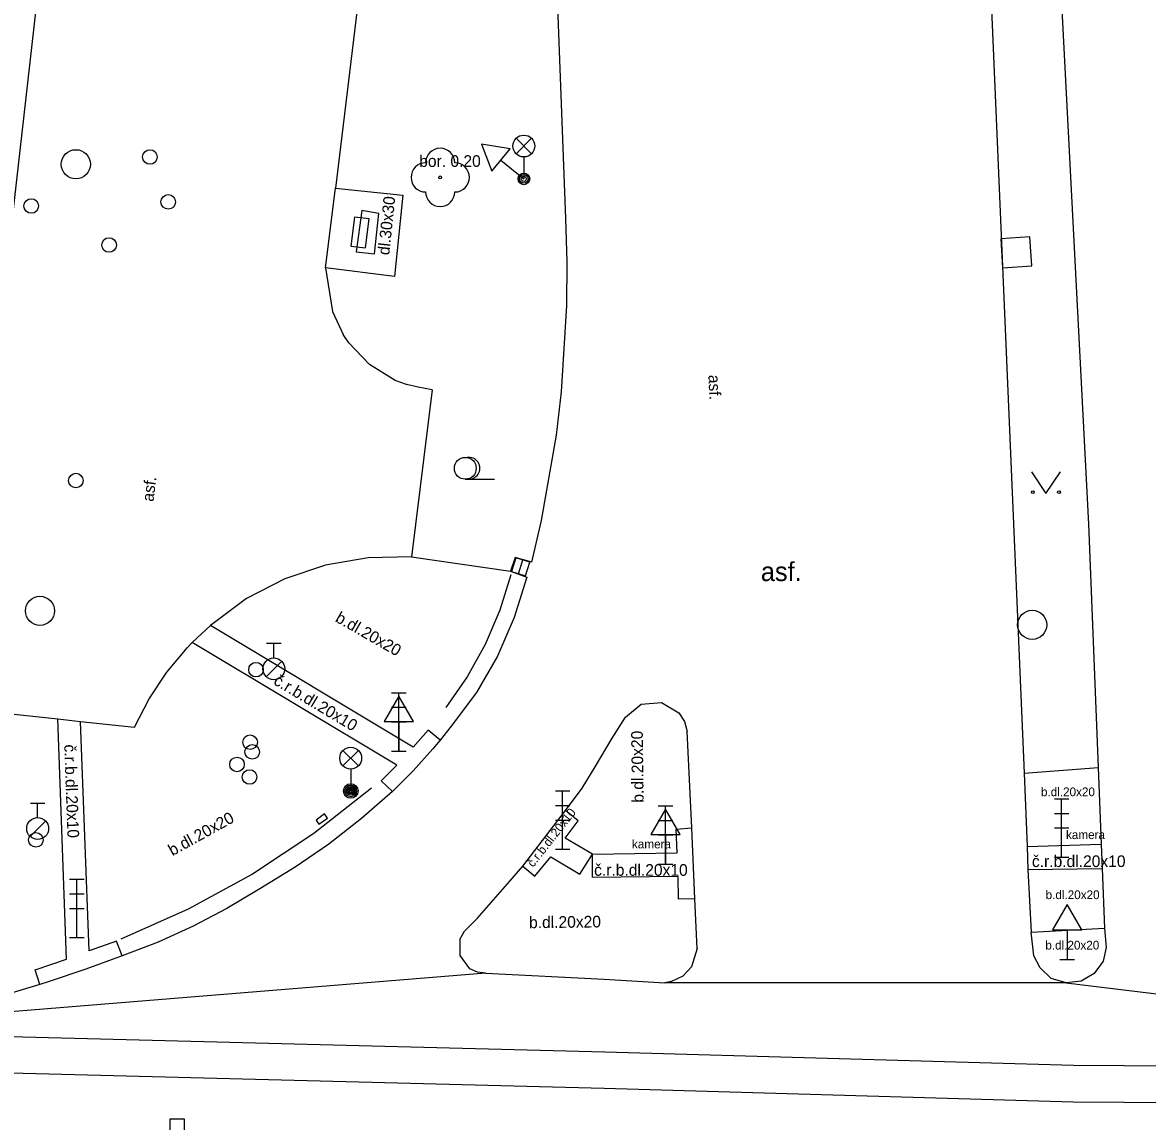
# Model space of a CAD drawing. Extents: x -596229 to -595156, y -1161237 to -1159376.
# Drawn here: x -595412.38 to -595373.79, y -1161028.72 to -1160991.02 of the extents above; entities that cross this region are included whole.
import ezdxf

# ---------------------------------------------------------------- set-up
doc = ezdxf.new("R2010")
doc.units = 0
for name, color, linetype in [('Level 22', 7, 'Continuous'), ('Level 24', 7, 'Continuous'), ('Level 25', 7, 'Continuous'), ('Level 26', 7, 'Continuous'), ('Level 27', 7, 'Continuous'), ('Level 28', 7, 'Continuous'), ('Level 31', 7, 'Continuous'), ('Level 33', 7, 'Continuous'), ('Level 34', 7, 'Continuous'), ('Level 36', 7, 'Continuous'), ('silnoproud - povrch.  znaky a  RIS  skut. velikost', 7, 'Continuous'), ('Specificka linie pasportu komunikaci', 7, 'Continuous'), ('TM - chodniky - VP', 7, 'Continuous'), ('TM - komunikace - VP', 7, 'Continuous'), ('TM - MHD - osa koleji', 7, 'Continuous'), ('TM - popis povrchu', 7, 'Continuous'), ('TM - popis zelene', 7, 'Continuous'), ('TM - poznamka', 7, 'Continuous'), ('TM - rozhrani mezi zpev. plochami mezi sebou - VP', 7, 'Continuous'), ('TM - rozhrani ploch obecne - NN', 7, 'Continuous'), ('TM - rozhrani ploch obecne - VP', 7, 'Continuous'), ('TM - zabradli - VP', 7, 'Continuous')]:
    doc.layers.add(name, color=color, linetype=linetype)

msp = doc.modelspace()

# ---------------------------------------------------------------- linework, layer by layer
at = {"layer": 'Level 22'}
msp.add_circle((-595398.05, -1160996.33), 0.05, dxfattribs=at)
for centre, start, end in [((-595398.05, -1160995.83), 0, 180), ((-595398.55, -1160996.33), 90, 270), ((-595397.55, -1160996.33), 270, 90), ((-595398.05, -1160996.83), 180, 0)]:
    msp.add_arc(centre, 0.5, start, end, dxfattribs=at)
at = {"layer": 'Level 24'}
msp.add_lwpolyline([(-595400.987, -1160997.695), (-595401.111, -1160998.687), (-595400.614, -1160998.749), (-595400.491, -1160997.757)], close=True, dxfattribs=at)
at = {"layer": 'Level 25'}
for radius in [0.25, 0.2, 0.15, 0.1, 0.05]:
    msp.add_circle((-595401.12, -1161017.38), radius, dxfattribs=at)
at = {"layer": 'Level 26'}
msp.add_lwpolyline([(-595378.756, -1160999.432), (-595377.758, -1160999.366), (-595377.824, -1160998.368), (-595378.822, -1160998.434)], close=True, dxfattribs=at)
at = {"layer": 'Level 27'}
msp.add_line((-595395.364, -1161009.929), (-595395.216, -1161009.451), dxfattribs=at)
msp.add_lwpolyline([(-595395.125, -1161010.003), (-595394.977, -1161009.525), (-595395.455, -1161009.377), (-595395.603, -1161009.855)], close=True, dxfattribs=at)
for centre in [(-595410.55, -1160995.88), (-595411.78, -1161011.2), (-595377.74, -1161011.68)]:
    msp.add_circle(centre, 0.5, dxfattribs=at)
at = {"layer": 'Level 28'}
for p, q in [((-595404.01, -1161012.315), (-595403.51, -1161012.315)), ((-595403.76, -1161012.815), (-595403.76, -1161012.315)), ((-595404.018, -1161013.462), (-595403.488, -1161012.932)), ((-595412.11, -1161017.795), (-595411.61, -1161017.795)), ((-595411.86, -1161018.295), (-595411.86, -1161017.795)), ((-595412.118, -1161018.942), (-595411.588, -1161018.412))]:
    msp.add_line(p, q, dxfattribs=at)
for centre, radius in [((-595409.41, -1160998.65), 0.25), ((-595410.55, -1161006.73), 0.25), ((-595403.76, -1161013.19), 0.375), ((-595404.37, -1161013.22), 0.25), ((-595404.57, -1161015.71), 0.25), ((-595404.5, -1161016.04), 0.25), ((-595405.02, -1161016.47), 0.25), ((-595404.59, -1161016.9), 0.25), ((-595411.86, -1161018.67), 0.375), ((-595411.92, -1161019.06), 0.25)]:
    msp.add_circle(centre, radius, dxfattribs=at)
at = {"layer": 'Level 31'}
for centre in [(-595408.01, -1160995.63), (-595407.38, -1160997.17), (-595412.08, -1160997.31)]:
    msp.add_circle(centre, 0.25, dxfattribs=at)
at = {"layer": 'Level 33'}
for p, q in [((-595395.445, -1160995.52), (-595394.915, -1160994.99)), ((-595395.445, -1160994.99), (-595394.915, -1160995.52)), ((-595395.18, -1160995.63), (-595395.18, -1160996.38)), ((-595399.72, -1161014.01), (-595399.22, -1161014.01)), ((-595399.47, -1161016.01), (-595399.47, -1161014.01)), ((-595399.72, -1161014.51), (-595399.22, -1161014.51)), ((-595399.72, -1161015.01), (-595399.22, -1161015.01)), ((-595401.385, -1161016.52), (-595400.855, -1161015.99)), ((-595401.385, -1161015.99), (-595400.855, -1161016.52)), ((-595399.72, -1161016.01), (-595399.22, -1161016.01)), ((-595401.12, -1161016.63), (-595401.12, -1161017.38)), ((-595394.1, -1161017.38), (-595393.6, -1161017.38)), ((-595393.85, -1161019.38), (-595393.85, -1161017.38)), ((-595376.98, -1161017.65), (-595376.48, -1161017.65)), ((-595376.73, -1161019.65), (-595376.73, -1161017.65)), ((-595394.1, -1161017.88), (-595393.6, -1161017.88)), ((-595390.57, -1161017.89), (-595390.07, -1161017.89)), ((-595390.32, -1161019.89), (-595390.32, -1161017.89)), ((-595376.98, -1161018.15), (-595376.48, -1161018.15)), ((-595394.1, -1161018.38), (-595393.6, -1161018.38)), ((-595390.57, -1161018.39), (-595390.07, -1161018.39)), ((-595390.57, -1161018.89), (-595390.07, -1161018.89)), ((-595376.98, -1161018.65), (-595376.48, -1161018.65)), ((-595394.1, -1161019.38), (-595393.6, -1161019.38)), ((-595376.98, -1161019.65), (-595376.48, -1161019.65)), ((-595390.57, -1161019.89), (-595390.07, -1161019.89)), ((-595410.77, -1161020.41), (-595410.27, -1161020.41)), ((-595410.52, -1161022.41), (-595410.52, -1161020.41)), ((-595410.77, -1161020.91), (-595410.27, -1161020.91)), ((-595410.77, -1161021.41), (-595410.27, -1161021.41)), ((-595410.77, -1161022.41), (-595410.27, -1161022.41))]:
    msp.add_line(p, q, dxfattribs=at)
for centre, radius in [((-595395.18, -1160995.255), 0.375), ((-595395.18, -1160996.38), 0.2), ((-595395.18, -1160996.38), 0.145), ((-595395.18, -1160996.38), 0.0876), ((-595401.12, -1161016.255), 0.375), ((-595401.12, -1161017.38), 0.2), ((-595401.12, -1161017.38), 0.145), ((-595401.12, -1161017.38), 0.0876)]:
    msp.add_circle(centre, radius, dxfattribs=at)
at = {"layer": 'Level 34'}
for p, q in [((-595395.967, -1160995.735), (-595395.18, -1160996.38)), ((-595399.47, -1161014.992), (-595399.47, -1161016.01)), ((-595399.72, -1161016.01), (-595399.22, -1161016.01)), ((-595390.32, -1161018.872), (-595390.32, -1161019.89)), ((-595390.57, -1161019.89), (-595390.07, -1161019.89)), ((-595376.54, -1161022.142), (-595376.54, -1161023.16)), ((-595376.79, -1161023.16), (-595376.29, -1161023.16))]:
    msp.add_line(p, q, dxfattribs=at)
for points in [[(-595396.284, -1160996.122), (-595395.651, -1160995.348), (-595396.637, -1160995.186)], [(-595399.97, -1161014.992), (-595398.97, -1161014.992), (-595399.47, -1161014.126)], [(-595390.82, -1161018.872), (-595389.82, -1161018.872), (-595390.32, -1161018.006)], [(-595377.04, -1161022.142), (-595376.04, -1161022.142), (-595376.54, -1161021.276)], [(-595407.32, -1161029.64), (-595406.82, -1161029.64), (-595406.82, -1161028.64), (-595407.32, -1161028.64)]]:
    msp.add_lwpolyline(points, close=True, dxfattribs=at)
at = {"layer": 'Level 36'}
msp.add_line((-595397.19, -1161006.685), (-595396.19, -1161006.685), dxfattribs=at)
msp.add_lwpolyline([(-595377.77, -1161006.43), (-595377.27, -1161007.18), (-595376.77, -1161006.43)], dxfattribs=at)
for centre, radius in [((-595397.19, -1161006.31), 0.375), ((-595377.72, -1161007.13), 0.05), ((-595376.821, -1161007.13), 0.05)]:
    msp.add_circle(centre, radius, dxfattribs=at)
msp.add_arc((-595397.065, -1161006.31), 0.375, 260.4059, 99.5941, dxfattribs=at)
at = {"layer": 'silnoproud - povrch.  znaky a  RIS  skut. velikost'}
for points in [[(-595402.02, -1161018.17), (-595402.31, -1161018.38)], [(-595401.92, -1161018.31), (-595402.02, -1161018.17)], [(-595402.31, -1161018.38), (-595402.21, -1161018.52)], [(-595402.21, -1161018.52), (-595401.92, -1161018.31)]]:
    msp.add_lwpolyline(points, dxfattribs=at)
at = {"layer": 'Specificka linie pasportu komunikaci'}
for points in [[(-595396.48, -1161023.63), (-595419.4, -1161025.49)], [(-595376.58, -1161023.96), (-595390.34, -1161023.96)], [(-595376.58, -1161023.96), (-595360.5, -1161025.92)]]:
    msp.add_lwpolyline(points, dxfattribs=at)
at = {"layer": 'TM - chodniky - VP'}
msp.add_lwpolyline([(-595399.04, -1161009.35), (-595395.64, -1161009.84)], dxfattribs=at)
at = {"layer": 'TM - komunikace - VP'}
for points in [[(-595393.74, -1160997.74), (-595394.1, -1160988.35), (-595394.39, -1160980.47)], [(-595376.89, -1160987.25), (-595375.81, -1161008.23)], [(-595413.03, -1161000.19), (-595412.86, -1160998.94), (-595411.58, -1160987.62)], [(-595379.26, -1160987.61), (-595378.02, -1161016.77)], [(-595400.72, -1160989.04), (-595401.64, -1160996.7)], [(-595401.98, -1160999.43), (-595401.64, -1160996.7)], [(-595394.91, -1161009.53), (-595394.57, -1161008.1), (-595394.06, -1161005.17), (-595393.89, -1161003.69), (-595393.71, -1161000.72), (-595393.7, -1160999.23), (-595393.74, -1160997.74)], [(-595401.98, -1160999.43), (-595401.74, -1161000.93), (-595401.38, -1161001.72)], [(-595399.59, -1161003.3), (-595400.47, -1161002.75), (-595401.19, -1161002.01), (-595401.38, -1161001.72)], [(-595398.33, -1161003.62), (-595398.81, -1161003.53), (-595399.21, -1161003.44), (-595399.59, -1161003.3)], [(-595398.33, -1161003.62), (-595399.04, -1161009.35)], [(-595375.81, -1161008.23), (-595375.48, -1161016.57)], [(-595399.04, -1161009.35), (-595400.52, -1161009.38), (-595401.98, -1161009.63), (-595403.38, -1161010.1), (-595404.69, -1161010.78), (-595405.93, -1161011.7)], [(-595395.48, -1161009.37), (-595395.64, -1161009.84)], [(-595394.91, -1161009.53), (-595395.48, -1161009.37)], [(-595395.08, -1161010.05), (-595395.51, -1161011.43), (-595396.09, -1161012.75), (-595396.81, -1161014), (-595397.67, -1161015.16)], [(-595395.64, -1161009.84), (-595395.08, -1161010.05)], [(-595406.56, -1161012.29), (-595405.93, -1161011.7)], [(-595408.54, -1161015.19), (-595408.04, -1161014.22), (-595407.43, -1161013.3), (-595406.72, -1161012.46), (-595406.56, -1161012.29)], [(-595393.75, -1161018.05), (-595393.18, -1161017.28), (-595392.73, -1161016.55), (-595392.15, -1161015.57), (-595391.69, -1161014.85), (-595391.16, -1161014.4), (-595390.46, -1161014.34), (-595389.86, -1161014.7), (-595389.67, -1161015), (-595389.58, -1161015.34)], [(-595414.71, -1161014.53), (-595411.17, -1161014.9)], [(-595411.17, -1161014.9), (-595410.39, -1161015)], [(-595410.39, -1161015), (-595408.54, -1161015.19)], [(-595397.67, -1161015.16), (-595398.05, -1161015.64)], [(-595389.42, -1161018.64), (-595389.58, -1161015.34)], [(-595398.05, -1161015.64), (-595398.3, -1161015.94), (-595398.98, -1161016.69)], [(-595398.98, -1161016.69), (-595399.69, -1161017.4)], [(-595375.48, -1161016.57), (-595375.38, -1161019.2)], [(-595378.02, -1161016.77), (-595377.91, -1161019.28)], [(-595399.69, -1161017.4), (-595400.75, -1161018.33), (-595401.87, -1161019.2), (-595403.03, -1161020), (-595404.24, -1161020.74)], [(-595395.22, -1161019.96), (-595393.75, -1161018.05)], [(-595389.31, -1161021.08), (-595389.42, -1161018.64)], [(-595377.91, -1161019.28), (-595377.89, -1161020.08)], [(-595375.38, -1161019.2), (-595375.34, -1161020.04)], [(-595396.48, -1161023.63), (-595396.77, -1161023.6), (-595397.03, -1161023.48), (-595397.37, -1161023.02), (-595397.36, -1161022.45), (-595397.22, -1161022.19), (-595396.78, -1161021.75), (-595395.66, -1161020.47), (-595395.22, -1161019.96)], [(-595377.89, -1161020.08), (-595377.78, -1161022.22)], [(-595375.34, -1161020.04), (-595375.26, -1161022.09)], [(-595404.24, -1161020.74), (-595405.37, -1161021.41)], [(-595389.23, -1161022.79), (-595389.31, -1161021.08)], [(-595405.37, -1161021.41), (-595406.53, -1161022.02)], [(-595406.53, -1161022.02), (-595407.73, -1161022.57), (-595408.96, -1161023.04)], [(-595375.26, -1161022.09), (-595375.2, -1161022.75), (-595375.31, -1161023.22), (-595375.61, -1161023.64), (-595376.06, -1161023.9), (-595376.58, -1161023.96)], [(-595376.58, -1161023.96), (-595377.09, -1161023.81), (-595377.47, -1161023.45), (-595377.68, -1161023.04), (-595377.78, -1161022.22)], [(-595389.23, -1161022.79), (-595389.43, -1161023.41), (-595389.73, -1161023.73), (-595390.12, -1161023.92), (-595390.34, -1161023.96)], [(-595408.96, -1161023.04), (-595410.21, -1161023.49), (-595411.47, -1161023.92), (-595411.79, -1161024.02)], [(-595396.48, -1161023.63), (-595392.42, -1161023.84), (-595390.34, -1161023.96)], [(-595411.79, -1161024.02), (-595412.74, -1161024.31)]]:
    msp.add_lwpolyline(points, dxfattribs=at)
at = {"layer": 'TM - MHD - osa koleji'}
msp.add_lwpolyline([(-595412.8, -1161027.05), (-595392.43, -1161027.58), (-595376.34, -1161028.04), (-595357.25, -1161028.17)], dxfattribs=at)
at = {"layer": 'TM - rozhrani mezi zpev. plochami mezi sebou - VP'}
for points in [[(-595398.05, -1161015.64), (-595398.46, -1161015.29), (-595398.98, -1161015.88), (-595405.93, -1161011.7)], [(-595399.69, -1161017.4), (-595400.07, -1161017.03), (-595399.54, -1161016.49), (-595406.56, -1161012.29)], [(-595411.79, -1161024.02), (-595411.95, -1161023.52), (-595410.87, -1161023.15), (-595411.17, -1161014.9)], [(-595408.96, -1161023.04), (-595409.15, -1161022.53), (-595410.09, -1161022.87), (-595410.39, -1161015)], [(-595378.02, -1161016.77), (-595375.48, -1161016.57)], [(-595392.83, -1161019.55), (-595393.76, -1161019), (-595393.32, -1161018.4), (-595393.75, -1161018.05)], [(-595392.83, -1161019.55), (-595389.92, -1161019.5), (-595389.95, -1161018.69), (-595389.42, -1161018.64)], [(-595377.91, -1161019.28), (-595375.38, -1161019.2)], [(-595395.22, -1161019.96), (-595394.8, -1161020.3), (-595394.26, -1161019.64), (-595393.26, -1161020.24), (-595392.83, -1161019.55)], [(-595389.31, -1161021.08), (-595389.87, -1161021.09), (-595389.89, -1161020.31), (-595392.82, -1161020.35), (-595392.83, -1161019.55)], [(-595377.89, -1161020.08), (-595375.34, -1161020.04)]]:
    msp.add_lwpolyline(points, dxfattribs=at)
at = {"layer": 'TM - rozhrani ploch obecne - NN'}
msp.add_lwpolyline([(-595412.81, -1161025.8), (-595392.4, -1161026.33), (-595376.32, -1161026.79), (-595357.24, -1161026.91)], dxfattribs=at)
at = {"layer": 'TM - rozhrani ploch obecne - VP'}
for points in [[(-595401.64, -1160996.7), (-595399.33, -1160996.94)], [(-595399.33, -1160996.94), (-595399.62, -1160999.73)], [(-595400.74, -1160997.47), (-595400.93, -1160998.88), (-595400.3, -1160998.95), (-595400.15, -1160997.57), (-595400.74, -1160997.47)], [(-595399.62, -1160999.73), (-595401.98, -1160999.43)], [(-595377.78, -1161022.22), (-595375.26, -1161022.09)]]:
    msp.add_lwpolyline(points, dxfattribs=at)
at = {"layer": 'TM - zabradli - VP'}
for points in [[(-595395.63, -1161009.96), (-595396.01, -1161011.18), (-595396.51, -1161012.36), (-595397.13, -1161013.47), (-595397.86, -1161014.52)], [(-595400.41, -1161017.28), (-595402.39, -1161018.84), (-595404.49, -1161020.23), (-595406.7, -1161021.44), (-595409.01, -1161022.46)]]:
    msp.add_lwpolyline(points, dxfattribs=at)

# ---------------------------------------------------------------- texts
at = {"layer": 'TM - popis povrchu'}
for s, height, rotation, p in [('dl.30x30', 0.4, 84, (-595399.8, -1160999.01)), ('asf.', 0.4, 272.476, (-595388.85, -1161003.11)), ('asf.', 0.4, 82.7208, (-595407.89, -1161007.47)), ('b.dl.20x20', 0.4, 330.3019, (-595401.68, -1161011.55)), ('č.r.b.dl.20x10', 0.4, 329.1083, (-595403.8, -1161013.7)), ('b.dl.20x20', 0.4, 90.707, (-595391.07, -1161017.78)), ('č.r.b.dl.20x10', 0.4, 272.0826, (-595410.95, -1161015.79)), ('b.dl.20x20', 0.4, 28.9675, (-595407.24, -1161019.62)), ('č.r.b.dl.20x10', 0.3, 52, (-595394.86, -1161020.02)), ('b.dl.20x20', 0.4, 0.707, (-595395, -1161022.09))]:
    msp.add_text(s, height=height, rotation=rotation, dxfattribs=at).set_placement(p)
for s, height, p in [('asf.', 0.65, (-595387.05, -1161010.18)), ('b.dl.20x20', 0.3, (-595377.44, -1161017.56)), ('č.r.b.dl.20x10', 0.4, (-595377.75, -1161019.99)), ('č.r.b.dl.20x10', 0.4, (-595392.77, -1161020.29)), ('b.dl.20x20', 0.3, (-595377.28, -1161021.09)), ('b.dl.20x20', 0.3, (-595377.29, -1161022.82))]:
    msp.add_text(s, height=height, dxfattribs=at).set_placement(p)
at = {"layer": 'TM - popis zelene'}
msp.add_text('bor. 0.20', height=0.4, dxfattribs=at).set_placement((-595398.77, -1160995.97))
at = {"layer": 'TM - poznamka'}
for p in [(-595391.47, -1161019.35), (-595376.58, -1161019.03)]:
    msp.add_text('kamera', height=0.3, dxfattribs=at).set_placement(p)

doc.saveas('drawing.dxf')
